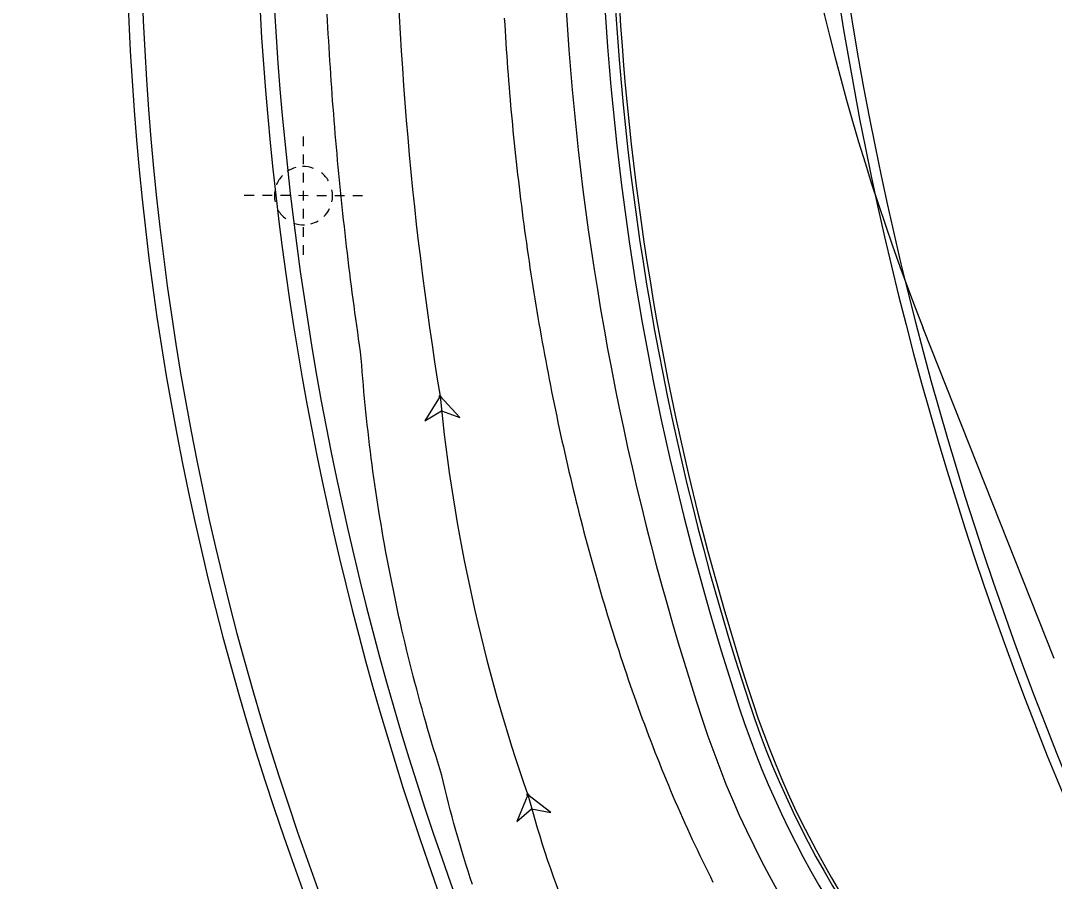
# Model space of a CAD drawing. Extents: x -14 to 1565148, y -25 to 642856.
# Drawn here: x 1564741.9 to 1564795.2, y 636593.6 to 636638 of the extents above; entities that cross this region are included whole.
import ezdxf

# ---------------------------------------------------------------- set-up
doc = ezdxf.new("R2010")
doc.units = 0
for name, color, linetype in [('DR_P_Drainage_Area', 7, 'Continuous'), ('DR_P_Erosion_Control', 7, 'Continuous'), ('DR_P_Headwall', 7, 'Continuous'), ('GE_P_Alignment_100_Curve_Data', 7, 'Continuous'), ('GE_X_Alignment', 7, 'Continuous'), ('PV_P_Drive', 7, 'Continuous'), ('PV_P_EOP', 7, 'Continuous'), ('PV_X_EOP', 7, 'Continuous')]:
    doc.layers.add(name, color=color, linetype=linetype)

msp = doc.modelspace()

# ---------------------------------------------------------------- linework, layer by layer
at = {"layer": 'DR_P_Drainage_Area'}
for radius in [162.5, 162]:
    msp.add_arc((1564891.023, 636634.993), radius, 162.35779, 209.87935, dxfattribs=at)
at = {"layer": 'DR_P_Erosion_Control'}
msp.add_arc((1564880.185, 636636.521), 150, 165.19841, 204.95884, dxfattribs=at)
at = {"layer": 'DR_P_Headwall'}
for points in [[(1564765.212, 636593.433), (1564765.097, 636593.779), (1564764.984, 636594.127), (1564764.873, 636594.474), (1564764.765, 636594.823), (1564764.658, 636595.172), (1564764.554, 636595.521), (1564764.451, 636595.872), (1564764.351, 636596.222), (1564764.253, 636596.573), (1564764.157, 636596.925), (1564764.063, 636597.277), (1564763.972, 636597.63), (1564763.882, 636597.983), (1564763.795, 636598.336), (1564763.71, 636598.69), (1564763.624, 636599.044), (1564763.527, 636599.393), (1564763.421, 636599.738), (1564763.314, 636600.084), (1564763.208, 636600.43), (1564763.104, 636600.776), (1564763.001, 636601.123), (1564762.9, 636601.469), (1564762.802, 636601.808), (1564762.706, 636602.146), (1564762.611, 636602.485), (1564762.517, 636602.823), (1564762.425, 636603.162), (1564762.334, 636603.502), (1564762.245, 636603.841), (1564762.156, 636604.18), (1564762.07, 636604.52), (1564761.984, 636604.859), (1564761.9, 636605.199), (1564761.817, 636605.539), (1564761.736, 636605.879), (1564761.656, 636606.219), (1564761.577, 636606.559), (1564761.499, 636606.899), (1564761.423, 636607.239), (1564761.348, 636607.579), (1564761.275, 636607.92), (1564761.203, 636608.26), (1564761.132, 636608.6), (1564761.063, 636608.941), (1564760.995, 636609.281), (1564760.928, 636609.621), (1564760.862, 636609.962), (1564760.798, 636610.302), (1564760.735, 636610.643), (1564760.674, 636610.983), (1564760.614, 636611.324), (1564760.555, 636611.665), (1564760.497, 636612.005), (1564760.441, 636612.346), (1564760.386, 636612.687), (1564760.332, 636613.028), (1564760.28, 636613.369), (1564760.229, 636613.71), (1564760.179, 636614.051), (1564760.131, 636614.392), (1564760.083, 636614.733), (1564760.038, 636615.074), (1564759.993, 636615.415), (1564759.949, 636615.757), (1564759.907, 636616.098), (1564759.867, 636616.44), (1564759.827, 636616.782), (1564759.789, 636617.124), (1564759.752, 636617.466), (1564759.716, 636617.808), (1564759.682, 636618.15), (1564759.649, 636618.492), (1564759.617, 636618.835), (1564759.586, 636619.177), (1564759.557, 636619.52), (1564759.529, 636619.863), (1564759.502, 636620.206), (1564759.477, 636620.549), (1564759.439, 636620.89), (1564759.392, 636621.229), (1564759.343, 636621.569), (1564759.294, 636621.908), (1564759.247, 636622.247), (1564759.2, 636622.587), (1564759.153, 636622.927), (1564759.107, 636623.266), (1564759.062, 636623.606), (1564759.018, 636623.946), (1564758.974, 636624.287), (1564758.93, 636624.627), (1564758.888, 636624.967), (1564758.846, 636625.307), (1564758.804, 636625.648), (1564758.764, 636625.989), (1564758.724, 636626.329), (1564758.684, 636626.67), (1564758.645, 636627.011), (1564758.607, 636627.352), (1564758.57, 636627.693), (1564758.533, 636628.034), (1564758.497, 636628.375), (1564758.461, 636628.716), (1564758.426, 636629.057), (1564758.392, 636629.399), (1564758.358, 636629.74), (1564758.325, 636630.082), (1564758.293, 636630.423), (1564758.261, 636630.765), (1564758.23, 636631.107), (1564758.2, 636631.448), (1564758.17, 636631.79), (1564758.141, 636632.132), (1564758.112, 636632.474), (1564758.085, 636632.816), (1564758.057, 636633.158), (1564758.031, 636633.5), (1564758.005, 636633.842), (1564757.98, 636634.185), (1564757.955, 636634.527), (1564757.931, 636634.87), (1564757.908, 636635.212), (1564757.885, 636635.555), (1564757.863, 636635.897), (1564757.842, 636636.24), (1564757.821, 636636.583), (1564757.801, 636636.925), (1564757.781, 636637.268), (1564757.762, 636637.611), (1564757.744, 636637.954), (1564757.727, 636638.297)], [(1564766.85, 636638.095), (1564766.869, 636637.772), (1564766.888, 636637.449), (1564766.908, 636637.126), (1564766.929, 636636.804), (1564766.951, 636636.481), (1564766.973, 636636.158), (1564766.996, 636635.836), (1564767.02, 636635.513), (1564767.044, 636635.191), (1564767.069, 636634.868), (1564767.095, 636634.546), (1564767.122, 636634.223), (1564767.15, 636633.901), (1564767.178, 636633.579), (1564767.207, 636633.257), (1564767.237, 636632.934), (1564767.267, 636632.612), (1564767.298, 636632.29), (1564767.33, 636631.968), (1564767.363, 636631.646), (1564767.396, 636631.324), (1564767.43, 636631.002), (1564767.465, 636630.681), (1564767.501, 636630.359), (1564767.537, 636630.037), (1564767.575, 636629.716), (1564767.612, 636629.395), (1564767.651, 636629.073), (1564767.691, 636628.752), (1564767.731, 636628.431), (1564767.772, 636628.11), (1564767.813, 636627.789), (1564767.856, 636627.468), (1564767.899, 636627.147), (1564767.943, 636626.826), (1564767.988, 636626.506), (1564768.033, 636626.185), (1564768.079, 636625.865), (1564768.126, 636625.544), (1564768.174, 636625.224), (1564768.222, 636624.904), (1564768.272, 636624.584), (1564768.322, 636624.264), (1564768.373, 636623.944), (1564768.424, 636623.624), (1564768.476, 636623.305), (1564768.53, 636622.985), (1564768.583, 636622.666), (1564768.638, 636622.346), (1564768.693, 636622.027), (1564768.75, 636621.708), (1564768.807, 636621.389), (1564768.864, 636621.07), (1564768.923, 636620.751), (1564768.982, 636620.432), (1564769.042, 636620.114), (1564769.103, 636619.796), (1564769.165, 636619.477), (1564769.227, 636619.159), (1564769.29, 636618.841), (1564769.354, 636618.524), (1564769.419, 636618.206), (1564769.484, 636617.889), (1564769.55, 636617.572), (1564769.617, 636617.255), (1564769.685, 636616.938), (1564769.754, 636616.622), (1564769.823, 636616.306), (1564769.893, 636615.99), (1564769.964, 636615.675), (1564770.035, 636615.359), (1564770.108, 636615.044), (1564770.181, 636614.73), (1564770.255, 636614.415), (1564770.33, 636614.101), (1564770.405, 636613.788), (1564770.481, 636613.475), (1564770.558, 636613.162), (1564770.636, 636612.849), (1564770.715, 636612.537), (1564770.794, 636612.226), (1564770.874, 636611.914), (1564770.955, 636611.604), (1564771.037, 636611.293), (1564771.12, 636610.983), (1564771.203, 636610.674), (1564771.287, 636610.365), (1564771.372, 636610.056), (1564771.458, 636609.748), (1564771.545, 636609.441), (1564771.632, 636609.134), (1564771.72, 636608.827), (1564771.809, 636608.521), (1564771.899, 636608.215), (1564771.99, 636607.91), (1564772.082, 636607.605), (1564772.174, 636607.301), (1564772.267, 636606.998), (1564772.361, 636606.695), (1564772.456, 636606.392), (1564772.552, 636606.09), (1564772.648, 636605.788), (1564772.746, 636605.487), (1564772.844, 636605.186), (1564772.944, 636604.886), (1564773.044, 636604.586), (1564773.142, 636604.295), (1564773.241, 636604.004), (1564773.341, 636603.713), (1564773.442, 636603.423), (1564773.544, 636603.134), (1564773.647, 636602.844), (1564773.751, 636602.555), (1564773.856, 636602.266), (1564773.961, 636601.978), (1564774.068, 636601.69), (1564774.176, 636601.403), (1564774.284, 636601.116), (1564774.394, 636600.829), (1564774.504, 636600.543), (1564774.615, 636600.257), (1564774.728, 636599.972), (1564774.841, 636599.687), (1564774.956, 636599.403), (1564775.071, 636599.119), (1564775.187, 636598.835), (1564775.305, 636598.552), (1564775.423, 636598.27), (1564775.543, 636597.988), (1564775.664, 636597.706), (1564775.785, 636597.425), (1564775.908, 636597.145), (1564776.032, 636596.865), (1564776.157, 636596.585), (1564776.283, 636596.306), (1564776.41, 636596.028), (1564776.538, 636595.75), (1564776.668, 636595.473), (1564776.798, 636595.196), (1564776.93, 636594.92), (1564777.062, 636594.645), (1564777.196, 636594.37), (1564777.332, 636594.096), (1564777.468, 636593.822), (1564777.605, 636593.55)], [(1564763.54, 636618.603), (1564762.75, 636617.328), (1564763.615, 636617.856), (1564764.567, 636617.509), (1564763.54, 636618.603)], [(1564768.061, 636598.061), (1564767.491, 636596.673), (1564768.257, 636597.337), (1564769.254, 636597.151), (1564768.061, 636598.061)]]:
    msp.add_lwpolyline(points, dxfattribs=at)
for points in [[(1564763.54, 636618.603), (1564762.75, 636617.328), (1564763.615, 636617.856), (1564764.567, 636617.509)], [(1564768.061, 636598.061), (1564767.491, 636596.673), (1564768.257, 636597.337), (1564769.254, 636597.151)]]:
    msp.add_lwpolyline(points, close=True, dxfattribs=at)
for centre in [(1564763.54, 636618.603), (1564763.54, 636618.603), (1564768.061, 636598.061), (1564768.061, 636598.061)]:
    msp.add_circle(centre, 0.0417, dxfattribs=at)
for centre, radius, start, end in [((1564939.786, 636647.425), 178.587, 180.08423, 189.28763), ((1564851.594, 636627.213), 88.474, 185.58517, 199.23889), ((1564822.406, 636612.605), 56.257, 194.9833, 209.3861)]:
    msp.add_arc(centre, radius, start, end, dxfattribs=at)
at = {"layer": 'GE_P_Alignment_100_Curve_Data'}
for p, q in [((1564756.502, 636631.494), (1564756.503, 636631.994)), ((1564756.501, 636630.561), (1564756.502, 636631.061)), ((1564756.5, 636629.628), (1564756.501, 636630.128)), ((1564756.499, 636628.695), (1564756.5, 636629.195)), ((1564753.951, 636628.948), (1564753.451, 636628.949)), ((1564754.884, 636628.947), (1564754.384, 636628.948)), ((1564755.817, 636628.946), (1564755.317, 636628.947)), ((1564756.75, 636628.945), (1564756.25, 636628.946)), ((1564757.683, 636628.944), (1564757.183, 636628.945)), ((1564758.616, 636628.943), (1564758.116, 636628.944)), ((1564759.55, 636628.942), (1564759.05, 636628.943)), ((1564756.498, 636627.762), (1564756.499, 636628.262)), ((1564756.497, 636626.829), (1564756.498, 636627.329)), ((1564756.497, 636625.895), (1564756.497, 636626.395))]:
    msp.add_line(p, q, dxfattribs=at)
for start, end in [(105.1191, 123.6951), (69.9377, 91.8129), (136.3228, 158.3943), (30.6322, 51.9693), (170.6469, 192.4008), (347.8217, 11.8619), (209.7868, 232.819), (314.4387, 333.6114), (249.9466, 272.0715), (284.6635, 300.6086)]:
    msp.add_arc((1564756.5, 636628.945), 1.5, start, end, dxfattribs=at)
at = {"layer": 'GE_X_Alignment'}
for centre, radius, start, end in [((1564961.888, 636667.092), 180, 172.10361, 203.85467), ((1564896.356, 636644.434), 148.25, 167.11776, 204.95884), ((1564915.759, 636647.501), 161.75, 172.10361, 202.98217), ((1564915.759, 636647.501), 143.25, 172.10361, 198.19554), ((1564824.56, 636617.524), 47.25, 198.1955, 261.3289)]:
    msp.add_arc(centre, radius, start, end, dxfattribs=at)
at = {"layer": 'PV_P_Drive'}
msp.add_line((1564795.195, 636605.079), (1564788.443, 636622.12), dxfattribs=at)
for centre, radius, start, end in [((1564898.144, 636665.589), 118, 166.6995, 201.61613), ((1564915.789, 636647.625), 143.5, 168.35565, 198.19554), ((1564824.589, 636617.648), 47.5, 198.1955, 264.1817)]:
    msp.add_arc(centre, radius, start, end, dxfattribs=at)
at = {"layer": 'PV_P_EOP'}
for centre, radius, start, end in [((1564961.888, 636667.092), 180, 172.10361, 203.85467), ((1564961.888, 636667.092), 179.5, 172.10361, 203.85467), ((1564896.356, 636644.434), 149, 167.11776, 204.95884), ((1564896.356, 636644.434), 148.25, 167.11776, 204.95884), ((1564880.185, 636636.521), 152.5, 167.11776, 204.95884), ((1564880.185, 636636.521), 152, 167.11776, 204.95884), ((1564915.759, 636647.501), 161.75, 172.10361, 202.98217), ((1564915.759, 636647.501), 161, 172.10361, 202.98217), ((1564915.759, 636647.501), 144, 172.10361, 198.19554), ((1564915.759, 636647.501), 143.25, 172.10361, 198.19554), ((1564824.56, 636617.524), 48, 198.1955, 261.3289), ((1564824.56, 636617.524), 47.25, 198.1955, 261.3289)]:
    msp.add_arc(centre, radius, start, end, dxfattribs=at)
at = {"layer": 'PV_X_EOP'}
for centre, radius, start, end in [((1564880.185, 636636.521), 150, 167.11776, 204.95884), ((1564915.759, 636647.501), 146, 172.10361, 198.19554), ((1564824.56, 636617.524), 50, 198.1955, 261.3289)]:
    msp.add_arc(centre, radius, start, end, dxfattribs=at)

doc.saveas('drawing.dxf')
